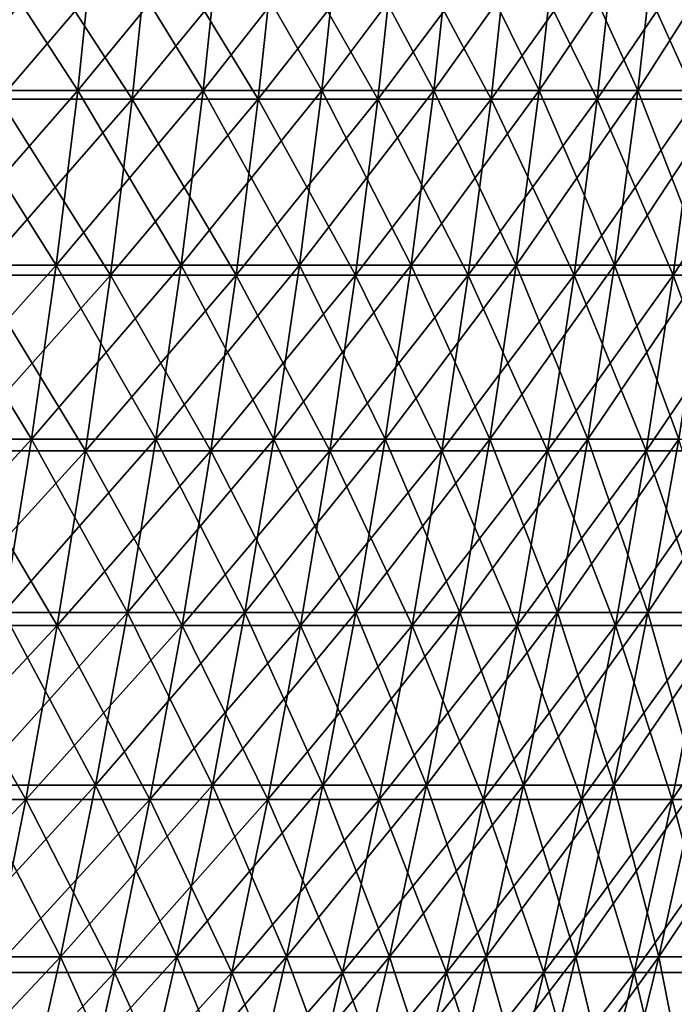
# Model space of a CAD drawing. Header units: millimetres. Extents: x -250 to 250, y -45 to 4150.
# Tile 798 of 805: x 207 to 228, y 4089 to 4119. Entities that reach past the tile are written whole.
import ezdxf

# ---------------------------------------------------------------- set-up
doc = ezdxf.new("R2010")
doc.units = ezdxf.units.MM
doc.header["$LTSCALE"] = 81.481481
for name, color, linetype in [('19', 7, 'CONTINUOUS'), ('20', 7, 'CONTINUOUS'), ('21', 7, 'CONTINUOUS'), ('22', 7, 'CONTINUOUS')]:
    doc.layers.add(name, color=color, linetype=linetype)

msp = doc.modelspace()

# ---------------------------------------------------------------- linework, layer by layer
at = {"layer": '19', "color": 7, "linetype": 'CONTINUOUS'}
for points in [[(210.691, 4116.967, -130.454), (206.573, 4116.967, -136.88), (211.26, 4122.448, -130.806), (210.691, 4116.967, -130.454)], [(211.26, 4122.448, -130.806), (206.573, 4116.967, -136.88), (207.131, 4122.448, -137.25), (211.26, 4122.448, -130.806)], [(214.608, 4116.967, -123.904), (210.691, 4116.967, -130.454), (215.188, 4122.448, -124.239), (214.608, 4116.967, -123.904)], [(215.188, 4122.448, -124.239), (210.691, 4116.967, -130.454), (211.26, 4122.448, -130.806), (215.188, 4122.448, -124.239)], [(218.322, 4116.967, -117.236), (214.608, 4116.967, -123.904), (218.911, 4122.448, -117.553), (218.322, 4116.967, -117.236)], [(218.911, 4122.448, -117.553), (214.608, 4116.967, -123.904), (215.188, 4122.448, -124.239), (218.911, 4122.448, -117.553)], [(221.829, 4116.967, -110.458), (218.322, 4116.967, -117.236), (222.428, 4122.448, -110.756), (221.829, 4116.967, -110.458)], [(222.428, 4122.448, -110.756), (218.322, 4116.967, -117.236), (218.911, 4122.448, -117.553), (222.428, 4122.448, -110.756)], [(225.125, 4116.967, -103.574), (221.829, 4116.967, -110.458), (225.733, 4122.448, -103.854), (225.125, 4116.967, -103.574)], [(225.733, 4122.448, -103.854), (221.829, 4116.967, -110.458), (222.428, 4122.448, -110.756), (225.733, 4122.448, -103.854)], [(228.208, 4116.967, -96.592), (225.125, 4116.967, -103.574), (228.824, 4122.448, -96.853), (228.208, 4116.967, -96.592)], [(228.824, 4122.448, -96.853), (225.125, 4116.967, -103.574), (225.733, 4122.448, -103.854), (228.824, 4122.448, -96.853)], [(210.019, 4111.501, -130.038), (205.915, 4111.501, -136.444), (210.691, 4116.967, -130.454), (210.019, 4111.501, -130.038)], [(210.691, 4116.967, -130.454), (205.915, 4111.501, -136.444), (206.573, 4116.967, -136.88), (210.691, 4116.967, -130.454)], [(213.924, 4111.501, -123.509), (210.019, 4111.501, -130.038), (214.608, 4116.967, -123.904), (213.924, 4111.501, -123.509)], [(214.608, 4116.967, -123.904), (210.019, 4111.501, -130.038), (210.691, 4116.967, -130.454), (214.608, 4116.967, -123.904)], [(217.626, 4111.501, -116.863), (213.924, 4111.501, -123.509), (218.322, 4116.967, -117.236), (217.626, 4111.501, -116.863)], [(218.322, 4116.967, -117.236), (213.924, 4111.501, -123.509), (214.608, 4116.967, -123.904), (218.322, 4116.967, -117.236)], [(221.121, 4111.501, -110.105), (217.626, 4111.501, -116.863), (221.829, 4116.967, -110.458), (221.121, 4111.501, -110.105)], [(221.829, 4116.967, -110.458), (217.626, 4111.501, -116.863), (218.322, 4116.967, -117.236), (221.829, 4116.967, -110.458)], [(224.407, 4111.501, -103.244), (221.121, 4111.501, -110.105), (225.125, 4116.967, -103.574), (224.407, 4111.501, -103.244)], [(225.125, 4116.967, -103.574), (221.121, 4111.501, -110.105), (221.829, 4116.967, -110.458), (225.125, 4116.967, -103.574)], [(227.48, 4111.501, -96.284), (224.407, 4111.501, -103.244), (228.208, 4116.967, -96.592), (227.48, 4111.501, -96.284)], [(228.208, 4116.967, -96.592), (224.407, 4111.501, -103.244), (225.125, 4116.967, -103.574), (228.208, 4116.967, -96.592)], [(230.337, 4111.501, -89.233), (227.48, 4111.501, -96.284), (231.074, 4116.967, -89.519), (230.337, 4111.501, -89.233)], [(231.074, 4116.967, -89.519), (227.48, 4111.501, -96.284), (228.208, 4116.967, -96.592), (231.074, 4116.967, -89.519)], [(209.245, 4106.054, -129.559), (205.156, 4106.054, -135.941), (210.019, 4111.501, -130.038), (209.245, 4106.054, -129.559)], [(210.019, 4111.501, -130.038), (205.156, 4106.054, -135.941), (205.915, 4111.501, -136.444), (210.019, 4111.501, -130.038)], [(213.135, 4106.054, -123.054), (209.245, 4106.054, -129.559), (213.924, 4111.501, -123.509), (213.135, 4106.054, -123.054)], [(213.924, 4111.501, -123.509), (209.245, 4106.054, -129.559), (210.019, 4111.501, -130.038), (213.924, 4111.501, -123.509)], [(216.823, 4106.054, -116.432), (213.135, 4106.054, -123.054), (217.626, 4111.501, -116.863), (216.823, 4106.054, -116.432)], [(217.626, 4111.501, -116.863), (213.135, 4106.054, -123.054), (213.924, 4111.501, -123.509), (217.626, 4111.501, -116.863)], [(220.306, 4106.054, -109.699), (216.823, 4106.054, -116.432), (221.121, 4111.501, -110.105), (220.306, 4106.054, -109.699)], [(221.121, 4111.501, -110.105), (216.823, 4106.054, -116.432), (217.626, 4111.501, -116.863), (221.121, 4111.501, -110.105)], [(223.58, 4106.054, -102.863), (220.306, 4106.054, -109.699), (224.407, 4111.501, -103.244), (223.58, 4106.054, -102.863)], [(224.407, 4111.501, -103.244), (220.306, 4106.054, -109.699), (221.121, 4111.501, -110.105), (224.407, 4111.501, -103.244)], [(226.641, 4106.054, -95.929), (223.58, 4106.054, -102.863), (227.48, 4111.501, -96.284), (226.641, 4106.054, -95.929)], [(227.48, 4111.501, -96.284), (223.58, 4106.054, -102.863), (224.407, 4111.501, -103.244), (227.48, 4111.501, -96.284)], [(229.488, 4106.054, -88.904), (226.641, 4106.054, -95.929), (230.337, 4111.501, -89.233), (229.488, 4106.054, -88.904)], [(230.337, 4111.501, -89.233), (226.641, 4106.054, -95.929), (227.48, 4111.501, -96.284), (230.337, 4111.501, -89.233)], [(208.368, 4100.628, -129.016), (204.296, 4100.628, -135.372), (209.245, 4106.054, -129.559), (208.368, 4100.628, -129.016)], [(209.245, 4106.054, -129.559), (204.296, 4100.628, -135.372), (205.156, 4106.054, -135.941), (209.245, 4106.054, -129.559)], [(212.242, 4100.628, -122.538), (208.368, 4100.628, -129.016), (213.135, 4106.054, -123.054), (212.242, 4100.628, -122.538)], [(213.135, 4106.054, -123.054), (208.368, 4100.628, -129.016), (209.245, 4106.054, -129.559), (213.135, 4106.054, -123.054)], [(215.915, 4100.628, -115.944), (212.242, 4100.628, -122.538), (216.823, 4106.054, -116.432), (215.915, 4100.628, -115.944)], [(216.823, 4106.054, -116.432), (212.242, 4100.628, -122.538), (213.135, 4106.054, -123.054), (216.823, 4106.054, -116.432)], [(219.383, 4100.628, -109.24), (215.915, 4100.628, -115.944), (220.306, 4106.054, -109.699), (219.383, 4100.628, -109.24)], [(220.306, 4106.054, -109.699), (215.915, 4100.628, -115.944), (216.823, 4106.054, -116.432), (220.306, 4106.054, -109.699)], [(222.643, 4100.628, -102.432), (219.383, 4100.628, -109.24), (223.58, 4106.054, -102.863), (222.643, 4100.628, -102.432)], [(223.58, 4106.054, -102.863), (219.383, 4100.628, -109.24), (220.306, 4106.054, -109.699), (223.58, 4106.054, -102.863)], [(225.692, 4100.628, -95.527), (222.643, 4100.628, -102.432), (226.641, 4106.054, -95.929), (225.692, 4100.628, -95.527)], [(226.641, 4106.054, -95.929), (222.643, 4100.628, -102.432), (223.58, 4106.054, -102.863), (226.641, 4106.054, -95.929)], [(228.527, 4100.628, -88.532), (225.692, 4100.628, -95.527), (229.488, 4106.054, -88.904), (228.527, 4100.628, -88.532)], [(229.488, 4106.054, -88.904), (225.692, 4100.628, -95.527), (226.641, 4106.054, -95.929), (229.488, 4106.054, -88.904)], [(207.39, 4095.227, -128.411), (203.337, 4095.227, -134.736), (208.368, 4100.628, -129.016), (207.39, 4095.227, -128.411)], [(208.368, 4100.628, -129.016), (203.337, 4095.227, -134.736), (204.296, 4100.628, -135.372), (208.368, 4100.628, -129.016)], [(211.246, 4095.227, -121.963), (207.39, 4095.227, -128.411), (212.242, 4100.628, -122.538), (211.246, 4095.227, -121.963)], [(212.242, 4100.628, -122.538), (207.39, 4095.227, -128.411), (208.368, 4100.628, -129.016), (212.242, 4100.628, -122.538)], [(214.902, 4095.227, -115.4), (211.246, 4095.227, -121.963), (215.915, 4100.628, -115.944), (214.902, 4095.227, -115.4)], [(215.915, 4100.628, -115.944), (211.246, 4095.227, -121.963), (212.242, 4100.628, -122.538), (215.915, 4100.628, -115.944)], [(218.354, 4095.227, -108.727), (214.902, 4095.227, -115.4), (219.383, 4100.628, -109.24), (218.354, 4095.227, -108.727)], [(219.383, 4100.628, -109.24), (214.902, 4095.227, -115.4), (215.915, 4100.628, -115.944), (219.383, 4100.628, -109.24)], [(221.598, 4095.227, -101.951), (218.354, 4095.227, -108.727), (222.643, 4100.628, -102.432), (221.598, 4095.227, -101.951)], [(222.643, 4100.628, -102.432), (218.354, 4095.227, -108.727), (219.383, 4100.628, -109.24), (222.643, 4100.628, -102.432)], [(224.633, 4095.227, -95.079), (221.598, 4095.227, -101.951), (225.692, 4100.628, -95.527), (224.633, 4095.227, -95.079)], [(225.692, 4100.628, -95.527), (221.598, 4095.227, -101.951), (222.643, 4100.628, -102.432), (225.692, 4100.628, -95.527)], [(227.454, 4095.227, -88.116), (224.633, 4095.227, -95.079), (228.527, 4100.628, -88.532), (227.454, 4095.227, -88.116)], [(228.527, 4100.628, -88.532), (224.633, 4095.227, -95.079), (225.692, 4100.628, -95.527), (228.527, 4100.628, -88.532)], [(230.06, 4095.227, -81.07), (227.454, 4095.227, -88.116), (231.145, 4100.628, -81.452), (230.06, 4095.227, -81.07)], [(231.145, 4100.628, -81.452), (227.454, 4095.227, -88.116), (228.527, 4100.628, -88.532), (231.145, 4100.628, -81.452)], [(206.311, 4089.852, -127.742), (202.279, 4089.852, -134.035), (207.39, 4095.227, -128.411), (206.311, 4089.852, -127.742)], [(207.39, 4095.227, -128.411), (202.279, 4089.852, -134.035), (203.337, 4095.227, -134.736), (207.39, 4095.227, -128.411)], [(210.147, 4089.852, -121.328), (206.311, 4089.852, -127.742), (211.246, 4095.227, -121.963), (210.147, 4089.852, -121.328)], [(211.246, 4095.227, -121.963), (206.311, 4089.852, -127.742), (207.39, 4095.227, -128.411), (211.246, 4095.227, -121.963)], [(213.784, 4089.852, -114.799), (210.147, 4089.852, -121.328), (214.902, 4095.227, -115.4), (213.784, 4089.852, -114.799)], [(214.902, 4095.227, -115.4), (210.147, 4089.852, -121.328), (211.246, 4095.227, -121.963), (214.902, 4095.227, -115.4)], [(217.217, 4089.852, -108.161), (213.784, 4089.852, -114.799), (218.354, 4095.227, -108.727), (217.217, 4089.852, -108.161)], [(218.354, 4095.227, -108.727), (213.784, 4089.852, -114.799), (214.902, 4095.227, -115.4), (218.354, 4095.227, -108.727)], [(220.445, 4089.852, -101.421), (217.217, 4089.852, -108.161), (221.598, 4095.227, -101.951), (220.445, 4089.852, -101.421)], [(221.598, 4095.227, -101.951), (217.217, 4089.852, -108.161), (218.354, 4095.227, -108.727), (221.598, 4095.227, -101.951)], [(223.464, 4089.852, -94.584), (220.445, 4089.852, -101.421), (224.633, 4095.227, -95.079), (223.464, 4089.852, -94.584)], [(224.633, 4095.227, -95.079), (220.445, 4089.852, -101.421), (221.598, 4095.227, -101.951), (224.633, 4095.227, -95.079)], [(226.271, 4089.852, -87.658), (223.464, 4089.852, -94.584), (227.454, 4095.227, -88.116), (226.271, 4089.852, -87.658)], [(227.454, 4095.227, -88.116), (223.464, 4089.852, -94.584), (224.633, 4095.227, -95.079), (227.454, 4095.227, -88.116)], [(228.863, 4089.852, -80.648), (226.271, 4089.852, -87.658), (230.06, 4095.227, -81.07), (228.863, 4089.852, -80.648)], [(230.06, 4095.227, -81.07), (226.271, 4089.852, -87.658), (227.454, 4095.227, -88.116), (230.06, 4095.227, -81.07)], [(208.945, 4084.507, -120.634), (205.131, 4084.507, -127.012), (210.147, 4089.852, -121.328), (208.945, 4084.507, -120.634)], [(210.147, 4089.852, -121.328), (205.131, 4084.507, -127.012), (206.311, 4089.852, -127.742), (210.147, 4089.852, -121.328)], [(212.561, 4084.507, -114.143), (208.945, 4084.507, -120.634), (213.784, 4089.852, -114.799), (212.561, 4084.507, -114.143)], [(213.784, 4089.852, -114.799), (208.945, 4084.507, -120.634), (210.147, 4089.852, -121.328), (213.784, 4089.852, -114.799)], [(215.975, 4084.507, -107.543), (212.561, 4084.507, -114.143), (217.217, 4089.852, -108.161), (215.975, 4084.507, -107.543)], [(217.217, 4089.852, -108.161), (212.561, 4084.507, -114.143), (213.784, 4089.852, -114.799), (217.217, 4089.852, -108.161)], [(219.184, 4084.507, -100.841), (215.975, 4084.507, -107.543), (220.445, 4089.852, -101.421), (219.184, 4084.507, -100.841)], [(220.445, 4089.852, -101.421), (215.975, 4084.507, -107.543), (217.217, 4089.852, -108.161), (220.445, 4089.852, -101.421)], [(222.186, 4084.507, -94.043), (219.184, 4084.507, -100.841), (223.464, 4089.852, -94.584), (222.186, 4084.507, -94.043)], [(223.464, 4089.852, -94.584), (219.184, 4084.507, -100.841), (220.445, 4089.852, -101.421), (223.464, 4089.852, -94.584)], [(224.977, 4084.507, -87.156), (222.186, 4084.507, -94.043), (226.271, 4089.852, -87.658), (224.977, 4084.507, -87.156)], [(226.271, 4089.852, -87.658), (222.186, 4084.507, -94.043), (223.464, 4089.852, -94.584), (226.271, 4089.852, -87.658)], [(227.554, 4084.507, -80.187), (224.977, 4084.507, -87.156), (228.863, 4089.852, -80.648), (227.554, 4084.507, -80.187)], [(228.863, 4089.852, -80.648), (224.977, 4084.507, -87.156), (226.271, 4089.852, -87.658), (228.863, 4089.852, -80.648)]]:
    msp.add_3dface(points, dxfattribs=at)
at = {"layer": '20', "color": 7, "linetype": 'CONTINUOUS'}
for points in [[(206.573, 4116.967, 136.88), (210.691, 4116.967, 130.454), (207.131, 4122.448, 137.25), (206.573, 4116.967, 136.88)], [(207.131, 4122.448, 137.25), (210.691, 4116.967, 130.454), (211.26, 4122.448, 130.806), (207.131, 4122.448, 137.25)], [(210.691, 4116.967, 130.454), (214.608, 4116.967, 123.904), (211.26, 4122.448, 130.806), (210.691, 4116.967, 130.454)], [(211.26, 4122.448, 130.806), (214.608, 4116.967, 123.904), (215.188, 4122.448, 124.239), (211.26, 4122.448, 130.806)], [(214.608, 4116.967, 123.904), (218.322, 4116.967, 117.236), (215.188, 4122.448, 124.239), (214.608, 4116.967, 123.904)], [(215.188, 4122.448, 124.239), (218.322, 4116.967, 117.236), (218.911, 4122.448, 117.553), (215.188, 4122.448, 124.239)], [(218.322, 4116.967, 117.236), (221.829, 4116.967, 110.458), (218.911, 4122.448, 117.553), (218.322, 4116.967, 117.236)], [(218.911, 4122.448, 117.553), (221.829, 4116.967, 110.458), (222.428, 4122.448, 110.756), (218.911, 4122.448, 117.553)], [(221.829, 4116.967, 110.458), (225.125, 4116.967, 103.574), (222.428, 4122.448, 110.756), (221.829, 4116.967, 110.458)], [(222.428, 4122.448, 110.756), (225.125, 4116.967, 103.574), (225.733, 4122.448, 103.854), (222.428, 4122.448, 110.756)], [(225.125, 4116.967, 103.574), (228.208, 4116.967, 96.592), (225.733, 4122.448, 103.854), (225.125, 4116.967, 103.574)], [(225.733, 4122.448, 103.854), (228.208, 4116.967, 96.592), (228.824, 4122.448, 96.853), (225.733, 4122.448, 103.854)], [(205.915, 4111.501, 136.444), (210.019, 4111.501, 130.038), (206.573, 4116.967, 136.88), (205.915, 4111.501, 136.444)], [(206.573, 4116.967, 136.88), (210.019, 4111.501, 130.038), (210.691, 4116.967, 130.454), (206.573, 4116.967, 136.88)], [(210.019, 4111.501, 130.038), (213.924, 4111.501, 123.509), (210.691, 4116.967, 130.454), (210.019, 4111.501, 130.038)], [(210.691, 4116.967, 130.454), (213.924, 4111.501, 123.509), (214.608, 4116.967, 123.904), (210.691, 4116.967, 130.454)], [(213.924, 4111.501, 123.509), (217.626, 4111.501, 116.863), (214.608, 4116.967, 123.904), (213.924, 4111.501, 123.509)], [(214.608, 4116.967, 123.904), (217.626, 4111.501, 116.863), (218.322, 4116.967, 117.236), (214.608, 4116.967, 123.904)], [(217.626, 4111.501, 116.863), (221.121, 4111.501, 110.105), (218.322, 4116.967, 117.236), (217.626, 4111.501, 116.863)], [(218.322, 4116.967, 117.236), (221.121, 4111.501, 110.105), (221.829, 4116.967, 110.458), (218.322, 4116.967, 117.236)], [(221.121, 4111.501, 110.105), (224.407, 4111.501, 103.244), (221.829, 4116.967, 110.458), (221.121, 4111.501, 110.105)], [(221.829, 4116.967, 110.458), (224.407, 4111.501, 103.244), (225.125, 4116.967, 103.574), (221.829, 4116.967, 110.458)], [(224.407, 4111.501, 103.244), (227.48, 4111.501, 96.284), (225.125, 4116.967, 103.574), (224.407, 4111.501, 103.244)], [(225.125, 4116.967, 103.574), (227.48, 4111.501, 96.284), (228.208, 4116.967, 96.592), (225.125, 4116.967, 103.574)], [(227.48, 4111.501, 96.284), (230.337, 4111.501, 89.233), (228.208, 4116.967, 96.592), (227.48, 4111.501, 96.284)], [(205.156, 4106.054, 135.941), (209.245, 4106.054, 129.559), (205.915, 4111.501, 136.444), (205.156, 4106.054, 135.941)], [(205.915, 4111.501, 136.444), (209.245, 4106.054, 129.559), (210.019, 4111.501, 130.038), (205.915, 4111.501, 136.444)], [(209.245, 4106.054, 129.559), (213.135, 4106.054, 123.054), (210.019, 4111.501, 130.038), (209.245, 4106.054, 129.559)], [(210.019, 4111.501, 130.038), (213.135, 4106.054, 123.054), (213.924, 4111.501, 123.509), (210.019, 4111.501, 130.038)], [(213.135, 4106.054, 123.054), (216.823, 4106.054, 116.432), (213.924, 4111.501, 123.509), (213.135, 4106.054, 123.054)], [(213.924, 4111.501, 123.509), (216.823, 4106.054, 116.432), (217.626, 4111.501, 116.863), (213.924, 4111.501, 123.509)], [(216.823, 4106.054, 116.432), (220.306, 4106.054, 109.699), (217.626, 4111.501, 116.863), (216.823, 4106.054, 116.432)], [(217.626, 4111.501, 116.863), (220.306, 4106.054, 109.699), (221.121, 4111.501, 110.105), (217.626, 4111.501, 116.863)], [(220.306, 4106.054, 109.699), (223.58, 4106.054, 102.863), (221.121, 4111.501, 110.105), (220.306, 4106.054, 109.699)], [(221.121, 4111.501, 110.105), (223.58, 4106.054, 102.863), (224.407, 4111.501, 103.244), (221.121, 4111.501, 110.105)], [(223.58, 4106.054, 102.863), (226.641, 4106.054, 95.929), (224.407, 4111.501, 103.244), (223.58, 4106.054, 102.863)], [(224.407, 4111.501, 103.244), (226.641, 4106.054, 95.929), (227.48, 4111.501, 96.284), (224.407, 4111.501, 103.244)], [(226.641, 4106.054, 95.929), (229.488, 4106.054, 88.904), (227.48, 4111.501, 96.284), (226.641, 4106.054, 95.929)], [(227.48, 4111.501, 96.284), (229.488, 4106.054, 88.904), (230.337, 4111.501, 89.233), (227.48, 4111.501, 96.284)], [(204.296, 4100.628, 135.372), (208.368, 4100.628, 129.016), (205.156, 4106.054, 135.941), (204.296, 4100.628, 135.372)], [(205.156, 4106.054, 135.941), (208.368, 4100.628, 129.016), (209.245, 4106.054, 129.559), (205.156, 4106.054, 135.941)], [(208.368, 4100.628, 129.016), (212.242, 4100.628, 122.538), (209.245, 4106.054, 129.559), (208.368, 4100.628, 129.016)], [(209.245, 4106.054, 129.559), (212.242, 4100.628, 122.538), (213.135, 4106.054, 123.054), (209.245, 4106.054, 129.559)], [(212.242, 4100.628, 122.538), (215.915, 4100.628, 115.944), (213.135, 4106.054, 123.054), (212.242, 4100.628, 122.538)], [(213.135, 4106.054, 123.054), (215.915, 4100.628, 115.944), (216.823, 4106.054, 116.432), (213.135, 4106.054, 123.054)], [(215.915, 4100.628, 115.944), (219.383, 4100.628, 109.24), (216.823, 4106.054, 116.432), (215.915, 4100.628, 115.944)], [(216.823, 4106.054, 116.432), (219.383, 4100.628, 109.24), (220.306, 4106.054, 109.699), (216.823, 4106.054, 116.432)], [(219.383, 4100.628, 109.24), (222.643, 4100.628, 102.432), (220.306, 4106.054, 109.699), (219.383, 4100.628, 109.24)], [(220.306, 4106.054, 109.699), (222.643, 4100.628, 102.432), (223.58, 4106.054, 102.863), (220.306, 4106.054, 109.699)], [(222.643, 4100.628, 102.432), (225.692, 4100.628, 95.527), (223.58, 4106.054, 102.863), (222.643, 4100.628, 102.432)], [(223.58, 4106.054, 102.863), (225.692, 4100.628, 95.527), (226.641, 4106.054, 95.929), (223.58, 4106.054, 102.863)], [(225.692, 4100.628, 95.527), (228.527, 4100.628, 88.532), (226.641, 4106.054, 95.929), (225.692, 4100.628, 95.527)], [(226.641, 4106.054, 95.929), (228.527, 4100.628, 88.532), (229.488, 4106.054, 88.904), (226.641, 4106.054, 95.929)], [(203.337, 4095.227, 134.736), (207.39, 4095.227, 128.411), (204.296, 4100.628, 135.372), (203.337, 4095.227, 134.736)], [(204.296, 4100.628, 135.372), (207.39, 4095.227, 128.411), (208.368, 4100.628, 129.016), (204.296, 4100.628, 135.372)], [(207.39, 4095.227, 128.411), (211.246, 4095.227, 121.963), (208.368, 4100.628, 129.016), (207.39, 4095.227, 128.411)], [(208.368, 4100.628, 129.016), (211.246, 4095.227, 121.963), (212.242, 4100.628, 122.538), (208.368, 4100.628, 129.016)], [(211.246, 4095.227, 121.963), (214.902, 4095.227, 115.4), (212.242, 4100.628, 122.538), (211.246, 4095.227, 121.963)], [(212.242, 4100.628, 122.538), (214.902, 4095.227, 115.4), (215.915, 4100.628, 115.944), (212.242, 4100.628, 122.538)], [(214.902, 4095.227, 115.4), (218.354, 4095.227, 108.727), (215.915, 4100.628, 115.944), (214.902, 4095.227, 115.4)], [(215.915, 4100.628, 115.944), (218.354, 4095.227, 108.727), (219.383, 4100.628, 109.24), (215.915, 4100.628, 115.944)], [(218.354, 4095.227, 108.727), (221.598, 4095.227, 101.951), (219.383, 4100.628, 109.24), (218.354, 4095.227, 108.727)], [(219.383, 4100.628, 109.24), (221.598, 4095.227, 101.951), (222.643, 4100.628, 102.432), (219.383, 4100.628, 109.24)], [(221.598, 4095.227, 101.951), (224.633, 4095.227, 95.079), (222.643, 4100.628, 102.432), (221.598, 4095.227, 101.951)], [(222.643, 4100.628, 102.432), (224.633, 4095.227, 95.079), (225.692, 4100.628, 95.527), (222.643, 4100.628, 102.432)], [(224.633, 4095.227, 95.079), (227.454, 4095.227, 88.116), (225.692, 4100.628, 95.527), (224.633, 4095.227, 95.079)], [(225.692, 4100.628, 95.527), (227.454, 4095.227, 88.116), (228.527, 4100.628, 88.532), (225.692, 4100.628, 95.527)], [(227.454, 4095.227, 88.116), (230.06, 4095.227, 81.07), (228.527, 4100.628, 88.532), (227.454, 4095.227, 88.116)], [(203.337, 4095.227, 134.736), (206.311, 4089.852, 127.742), (207.39, 4095.227, 128.411), (203.337, 4095.227, 134.736)], [(206.311, 4089.852, 127.742), (210.147, 4089.852, 121.328), (207.39, 4095.227, 128.411), (206.311, 4089.852, 127.742)], [(207.39, 4095.227, 128.411), (210.147, 4089.852, 121.328), (211.246, 4095.227, 121.963), (207.39, 4095.227, 128.411)], [(210.147, 4089.852, 121.328), (213.784, 4089.852, 114.799), (211.246, 4095.227, 121.963), (210.147, 4089.852, 121.328)], [(211.246, 4095.227, 121.963), (213.784, 4089.852, 114.799), (214.902, 4095.227, 115.4), (211.246, 4095.227, 121.963)], [(213.784, 4089.852, 114.799), (217.217, 4089.852, 108.161), (214.902, 4095.227, 115.4), (213.784, 4089.852, 114.799)], [(214.902, 4095.227, 115.4), (217.217, 4089.852, 108.161), (218.354, 4095.227, 108.727), (214.902, 4095.227, 115.4)], [(217.217, 4089.852, 108.161), (220.445, 4089.852, 101.421), (218.354, 4095.227, 108.727), (217.217, 4089.852, 108.161)], [(218.354, 4095.227, 108.727), (220.445, 4089.852, 101.421), (221.598, 4095.227, 101.951), (218.354, 4095.227, 108.727)], [(220.445, 4089.852, 101.421), (223.464, 4089.852, 94.584), (221.598, 4095.227, 101.951), (220.445, 4089.852, 101.421)], [(221.598, 4095.227, 101.951), (223.464, 4089.852, 94.584), (224.633, 4095.227, 95.079), (221.598, 4095.227, 101.951)], [(223.464, 4089.852, 94.584), (226.271, 4089.852, 87.658), (224.633, 4095.227, 95.079), (223.464, 4089.852, 94.584)], [(224.633, 4095.227, 95.079), (226.271, 4089.852, 87.658), (227.454, 4095.227, 88.116), (224.633, 4095.227, 95.079)], [(226.271, 4089.852, 87.658), (228.863, 4089.852, 80.648), (227.454, 4095.227, 88.116), (226.271, 4089.852, 87.658)], [(227.454, 4095.227, 88.116), (228.863, 4089.852, 80.648), (230.06, 4095.227, 81.07), (227.454, 4095.227, 88.116)], [(205.131, 4084.507, 127.012), (208.945, 4084.507, 120.634), (206.311, 4089.852, 127.742), (205.131, 4084.507, 127.012)], [(206.311, 4089.852, 127.742), (208.945, 4084.507, 120.634), (210.147, 4089.852, 121.328), (206.311, 4089.852, 127.742)], [(208.945, 4084.507, 120.634), (212.561, 4084.507, 114.143), (210.147, 4089.852, 121.328), (208.945, 4084.507, 120.634)], [(210.147, 4089.852, 121.328), (212.561, 4084.507, 114.143), (213.784, 4089.852, 114.799), (210.147, 4089.852, 121.328)], [(212.561, 4084.507, 114.143), (215.975, 4084.507, 107.543), (213.784, 4089.852, 114.799), (212.561, 4084.507, 114.143)], [(213.784, 4089.852, 114.799), (215.975, 4084.507, 107.543), (217.217, 4089.852, 108.161), (213.784, 4089.852, 114.799)], [(215.975, 4084.507, 107.543), (219.184, 4084.507, 100.841), (217.217, 4089.852, 108.161), (215.975, 4084.507, 107.543)], [(217.217, 4089.852, 108.161), (219.184, 4084.507, 100.841), (220.445, 4089.852, 101.421), (217.217, 4089.852, 108.161)], [(219.184, 4084.507, 100.841), (222.186, 4084.507, 94.043), (220.445, 4089.852, 101.421), (219.184, 4084.507, 100.841)], [(220.445, 4089.852, 101.421), (222.186, 4084.507, 94.043), (223.464, 4089.852, 94.584), (220.445, 4089.852, 101.421)], [(222.186, 4084.507, 94.043), (224.977, 4084.507, 87.156), (223.464, 4089.852, 94.584), (222.186, 4084.507, 94.043)], [(223.464, 4089.852, 94.584), (224.977, 4084.507, 87.156), (226.271, 4089.852, 87.658), (223.464, 4089.852, 94.584)], [(224.977, 4084.507, 87.156), (227.554, 4084.507, 80.187), (226.271, 4089.852, 87.658), (224.977, 4084.507, 87.156)], [(226.271, 4089.852, 87.658), (227.554, 4084.507, 80.187), (228.863, 4089.852, 80.648), (226.271, 4089.852, 87.658)]]:
    msp.add_3dface(points, dxfattribs=at)
at = {"layer": '21', "color": 7, "linetype": 'CONTINUOUS'}
for points in [[(209.006, 4117.235, 129.411), (204.921, 4117.235, 135.786), (209.57, 4122.673, 129.76), (209.006, 4117.235, 129.411)], [(209.57, 4122.673, 129.76), (204.921, 4117.235, 135.786), (205.474, 4122.673, 136.152), (209.57, 4122.673, 129.76)], [(212.892, 4117.235, 122.913), (209.006, 4117.235, 129.411), (213.466, 4122.673, 123.245), (212.892, 4117.235, 122.913)], [(213.466, 4122.673, 123.245), (209.006, 4117.235, 129.411), (209.57, 4122.673, 129.76), (213.466, 4122.673, 123.245)], [(216.576, 4117.235, 116.299), (212.892, 4117.235, 122.913), (217.16, 4122.673, 116.613), (216.576, 4117.235, 116.299)], [(217.16, 4122.673, 116.613), (212.892, 4117.235, 122.913), (213.466, 4122.673, 123.245), (217.16, 4122.673, 116.613)], [(220.055, 4117.235, 109.574), (216.576, 4117.235, 116.299), (220.649, 4122.673, 109.87), (220.055, 4117.235, 109.574)], [(220.649, 4122.673, 109.87), (216.576, 4117.235, 116.299), (217.16, 4122.673, 116.613), (220.649, 4122.673, 109.87)], [(223.324, 4117.235, 102.746), (220.055, 4117.235, 109.574), (223.927, 4122.673, 103.023), (223.324, 4117.235, 102.746)], [(223.927, 4122.673, 103.023), (220.055, 4117.235, 109.574), (220.649, 4122.673, 109.87), (223.927, 4122.673, 103.023)], [(226.383, 4117.235, 95.82), (223.324, 4117.235, 102.746), (226.994, 4122.673, 96.078), (226.383, 4117.235, 95.82)], [(226.994, 4122.673, 96.078), (223.324, 4117.235, 102.746), (223.927, 4122.673, 103.023), (226.994, 4122.673, 96.078)], [(229.226, 4117.235, 88.803), (226.383, 4117.235, 95.82), (229.845, 4122.673, 89.042), (229.226, 4117.235, 88.803)], [(229.845, 4122.673, 89.042), (226.383, 4117.235, 95.82), (226.994, 4122.673, 96.078), (229.845, 4122.673, 89.042)], [(208.339, 4111.814, 128.998), (204.268, 4111.814, 135.353), (209.006, 4117.235, 129.411), (208.339, 4111.814, 128.998)], [(209.006, 4117.235, 129.411), (204.268, 4111.814, 135.353), (204.921, 4117.235, 135.786), (209.006, 4117.235, 129.411)], [(212.213, 4111.814, 122.521), (208.339, 4111.814, 128.998), (212.892, 4117.235, 122.913), (212.213, 4111.814, 122.521)], [(212.892, 4117.235, 122.913), (208.339, 4111.814, 128.998), (209.006, 4117.235, 129.411), (212.892, 4117.235, 122.913)], [(215.885, 4111.814, 115.928), (212.213, 4111.814, 122.521), (216.576, 4117.235, 116.299), (215.885, 4111.814, 115.928)], [(216.576, 4117.235, 116.299), (212.213, 4111.814, 122.521), (212.892, 4117.235, 122.913), (216.576, 4117.235, 116.299)], [(219.353, 4111.814, 109.225), (215.885, 4111.814, 115.928), (220.055, 4117.235, 109.574), (219.353, 4111.814, 109.225)], [(220.055, 4117.235, 109.574), (215.885, 4111.814, 115.928), (216.576, 4117.235, 116.299), (220.055, 4117.235, 109.574)], [(222.613, 4111.814, 102.418), (219.353, 4111.814, 109.225), (223.324, 4117.235, 102.746), (222.613, 4111.814, 102.418)], [(223.324, 4117.235, 102.746), (219.353, 4111.814, 109.225), (220.055, 4117.235, 109.574), (223.324, 4117.235, 102.746)], [(225.661, 4111.814, 95.514), (222.613, 4111.814, 102.418), (226.383, 4117.235, 95.82), (225.661, 4111.814, 95.514)], [(226.383, 4117.235, 95.82), (222.613, 4111.814, 102.418), (223.324, 4117.235, 102.746), (226.383, 4117.235, 95.82)], [(228.495, 4111.814, 88.52), (225.661, 4111.814, 95.514), (229.226, 4117.235, 88.803), (228.495, 4111.814, 88.52)], [(229.226, 4117.235, 88.803), (225.661, 4111.814, 95.514), (226.383, 4117.235, 95.82), (229.226, 4117.235, 88.803)], [(207.571, 4106.411, 128.523), (203.515, 4106.411, 134.854), (208.339, 4111.814, 128.998), (207.571, 4106.411, 128.523)], [(208.339, 4111.814, 128.998), (203.515, 4106.411, 134.854), (204.268, 4111.814, 135.353), (208.339, 4111.814, 128.998)], [(211.431, 4106.411, 122.07), (207.571, 4106.411, 128.523), (212.213, 4111.814, 122.521), (211.431, 4106.411, 122.07)], [(212.213, 4111.814, 122.521), (207.571, 4106.411, 128.523), (208.339, 4111.814, 128.998), (212.213, 4111.814, 122.521)], [(215.09, 4106.411, 115.501), (211.431, 4106.411, 122.07), (215.885, 4111.814, 115.928), (215.09, 4106.411, 115.501)], [(215.885, 4111.814, 115.928), (211.431, 4106.411, 122.07), (212.213, 4111.814, 122.521), (215.885, 4111.814, 115.928)], [(218.545, 4106.411, 108.822), (215.09, 4106.411, 115.501), (219.353, 4111.814, 109.225), (218.545, 4106.411, 108.822)], [(219.353, 4111.814, 109.225), (215.09, 4106.411, 115.501), (215.885, 4111.814, 115.928), (219.353, 4111.814, 109.225)], [(221.792, 4106.411, 102.041), (218.545, 4106.411, 108.822), (222.613, 4111.814, 102.418), (221.792, 4106.411, 102.041)], [(222.613, 4111.814, 102.418), (218.545, 4106.411, 108.822), (219.353, 4111.814, 109.225), (222.613, 4111.814, 102.418)], [(224.829, 4106.411, 95.162), (221.792, 4106.411, 102.041), (225.661, 4111.814, 95.514), (224.829, 4106.411, 95.162)], [(225.661, 4111.814, 95.514), (221.792, 4106.411, 102.041), (222.613, 4111.814, 102.418), (225.661, 4111.814, 95.514)], [(227.653, 4106.411, 88.193), (224.829, 4106.411, 95.162), (228.495, 4111.814, 88.52), (227.653, 4106.411, 88.193)], [(228.495, 4111.814, 88.52), (224.829, 4106.411, 95.162), (225.661, 4111.814, 95.514), (228.495, 4111.814, 88.52)], [(206.702, 4101.03, 127.985), (202.663, 4101.03, 134.289), (207.571, 4106.411, 128.523), (206.702, 4101.03, 127.985)], [(207.571, 4106.411, 128.523), (202.663, 4101.03, 134.289), (203.515, 4106.411, 134.854), (207.571, 4106.411, 128.523)], [(210.546, 4101.03, 121.559), (206.702, 4101.03, 127.985), (211.431, 4106.411, 122.07), (210.546, 4101.03, 121.559)], [(211.431, 4106.411, 122.07), (206.702, 4101.03, 127.985), (207.571, 4106.411, 128.523), (211.431, 4106.411, 122.07)], [(214.189, 4101.03, 115.017), (210.546, 4101.03, 121.559), (215.09, 4106.411, 115.501), (214.189, 4101.03, 115.017)], [(215.09, 4106.411, 115.501), (210.546, 4101.03, 121.559), (211.431, 4106.411, 122.07), (215.09, 4106.411, 115.501)], [(217.63, 4101.03, 108.367), (214.189, 4101.03, 115.017), (218.545, 4106.411, 108.822), (217.63, 4101.03, 108.367)], [(218.545, 4106.411, 108.822), (214.189, 4101.03, 115.017), (215.09, 4106.411, 115.501), (218.545, 4106.411, 108.822)], [(220.863, 4101.03, 101.613), (217.63, 4101.03, 108.367), (221.792, 4106.411, 102.041), (220.863, 4101.03, 101.613)], [(221.792, 4106.411, 102.041), (217.63, 4101.03, 108.367), (218.545, 4106.411, 108.822), (221.792, 4106.411, 102.041)], [(223.888, 4101.03, 94.764), (220.863, 4101.03, 101.613), (224.829, 4106.411, 95.162), (223.888, 4101.03, 94.764)], [(224.829, 4106.411, 95.162), (220.863, 4101.03, 101.613), (221.792, 4106.411, 102.041), (224.829, 4106.411, 95.162)], [(226.7, 4101.03, 87.824), (223.888, 4101.03, 94.764), (227.653, 4106.411, 88.193), (226.7, 4101.03, 87.824)], [(227.653, 4106.411, 88.193), (223.888, 4101.03, 94.764), (224.829, 4106.411, 95.162), (227.653, 4106.411, 88.193)], [(229.297, 4101.03, 80.801), (226.7, 4101.03, 87.824), (230.261, 4106.411, 81.141), (229.297, 4101.03, 80.801)], [(230.261, 4106.411, 81.141), (226.7, 4101.03, 87.824), (227.653, 4106.411, 88.193), (230.261, 4106.411, 81.141)], [(209.558, 4095.673, 120.988), (205.732, 4095.673, 127.384), (210.546, 4101.03, 121.559), (209.558, 4095.673, 120.988)], [(210.546, 4101.03, 121.559), (205.732, 4095.673, 127.384), (206.702, 4101.03, 127.985), (210.546, 4101.03, 121.559)], [(213.184, 4095.673, 114.477), (209.558, 4095.673, 120.988), (214.189, 4101.03, 115.017), (213.184, 4095.673, 114.477)], [(214.189, 4101.03, 115.017), (209.558, 4095.673, 120.988), (210.546, 4101.03, 121.559), (214.189, 4101.03, 115.017)], [(216.608, 4095.673, 107.858), (213.184, 4095.673, 114.477), (217.63, 4101.03, 108.367), (216.608, 4095.673, 107.858)], [(217.63, 4101.03, 108.367), (213.184, 4095.673, 114.477), (214.189, 4101.03, 115.017), (217.63, 4101.03, 108.367)], [(219.827, 4095.673, 101.136), (216.608, 4095.673, 107.858), (220.863, 4101.03, 101.613), (219.827, 4095.673, 101.136)], [(220.863, 4101.03, 101.613), (216.608, 4095.673, 107.858), (217.63, 4101.03, 108.367), (220.863, 4101.03, 101.613)], [(222.837, 4095.673, 94.319), (219.827, 4095.673, 101.136), (223.888, 4101.03, 94.764), (222.837, 4095.673, 94.319)], [(223.888, 4101.03, 94.764), (219.827, 4095.673, 101.136), (220.863, 4101.03, 101.613), (223.888, 4101.03, 94.764)], [(225.636, 4095.673, 87.412), (222.837, 4095.673, 94.319), (226.7, 4101.03, 87.824), (225.636, 4095.673, 87.412)], [(226.7, 4101.03, 87.824), (222.837, 4095.673, 94.319), (223.888, 4101.03, 94.764), (226.7, 4101.03, 87.824)], [(228.221, 4095.673, 80.422), (225.636, 4095.673, 87.412), (229.297, 4101.03, 80.801), (228.221, 4095.673, 80.422)], [(229.297, 4101.03, 80.801), (225.636, 4095.673, 87.412), (226.7, 4101.03, 87.824), (229.297, 4101.03, 80.801)], [(208.467, 4090.342, 120.359), (204.662, 4090.342, 126.721), (209.558, 4095.673, 120.988), (208.467, 4090.342, 120.359)], [(209.558, 4095.673, 120.988), (204.662, 4090.342, 126.721), (205.732, 4095.673, 127.384), (209.558, 4095.673, 120.988)], [(212.075, 4090.342, 113.882), (208.467, 4090.342, 120.359), (213.184, 4095.673, 114.477), (212.075, 4090.342, 113.882)], [(213.184, 4095.673, 114.477), (208.467, 4090.342, 120.359), (209.558, 4095.673, 120.988), (213.184, 4095.673, 114.477)], [(215.481, 4090.342, 107.297), (212.075, 4090.342, 113.882), (216.608, 4095.673, 107.858), (215.481, 4090.342, 107.297)], [(216.608, 4095.673, 107.858), (212.075, 4090.342, 113.882), (213.184, 4095.673, 114.477), (216.608, 4095.673, 107.858)], [(218.683, 4090.342, 100.61), (215.481, 4090.342, 107.297), (219.827, 4095.673, 101.136), (218.683, 4090.342, 100.61)], [(219.827, 4095.673, 101.136), (215.481, 4090.342, 107.297), (216.608, 4095.673, 107.858), (219.827, 4095.673, 101.136)], [(221.678, 4090.342, 93.828), (218.683, 4090.342, 100.61), (222.837, 4095.673, 94.319), (221.678, 4090.342, 93.828)], [(222.837, 4095.673, 94.319), (218.683, 4090.342, 100.61), (219.827, 4095.673, 101.136), (222.837, 4095.673, 94.319)], [(224.462, 4090.342, 86.957), (221.678, 4090.342, 93.828), (225.636, 4095.673, 87.412), (224.462, 4090.342, 86.957)], [(225.636, 4095.673, 87.412), (221.678, 4090.342, 93.828), (222.837, 4095.673, 94.319), (225.636, 4095.673, 87.412)], [(227.034, 4090.342, 80.004), (224.462, 4090.342, 86.957), (228.221, 4095.673, 80.422), (227.034, 4090.342, 80.004)], [(228.221, 4095.673, 80.422), (224.462, 4090.342, 86.957), (225.636, 4095.673, 87.412), (228.221, 4095.673, 80.422)], [(229.39, 4090.342, 72.974), (227.034, 4090.342, 80.004), (230.589, 4095.673, 73.356), (229.39, 4090.342, 72.974)], [(230.589, 4095.673, 73.356), (227.034, 4090.342, 80.004), (228.221, 4095.673, 80.422), (230.589, 4095.673, 73.356)], [(207.275, 4085.04, 119.671), (203.492, 4085.04, 125.997), (208.467, 4090.342, 120.359), (207.275, 4085.04, 119.671)], [(208.467, 4090.342, 120.359), (203.492, 4085.04, 125.997), (204.662, 4090.342, 126.721), (208.467, 4090.342, 120.359)], [(210.862, 4085.04, 113.231), (207.275, 4085.04, 119.671), (212.075, 4090.342, 113.882), (210.862, 4085.04, 113.231)], [(212.075, 4090.342, 113.882), (207.275, 4085.04, 119.671), (208.467, 4090.342, 120.359), (212.075, 4090.342, 113.882)], [(214.249, 4085.04, 106.684), (210.862, 4085.04, 113.231), (215.481, 4090.342, 107.297), (214.249, 4085.04, 106.684)], [(215.481, 4090.342, 107.297), (210.862, 4085.04, 113.231), (212.075, 4090.342, 113.882), (215.481, 4090.342, 107.297)], [(217.433, 4085.04, 100.035), (214.249, 4085.04, 106.684), (218.683, 4090.342, 100.61), (217.433, 4085.04, 100.035)], [(218.683, 4090.342, 100.61), (214.249, 4085.04, 106.684), (215.481, 4090.342, 107.297), (218.683, 4090.342, 100.61)], [(220.411, 4085.04, 93.292), (217.433, 4085.04, 100.035), (221.678, 4090.342, 93.828), (220.411, 4085.04, 93.292)], [(221.678, 4090.342, 93.828), (217.433, 4085.04, 100.035), (218.683, 4090.342, 100.61), (221.678, 4090.342, 93.828)], [(223.179, 4085.04, 86.46), (220.411, 4085.04, 93.292), (224.462, 4090.342, 86.957), (223.179, 4085.04, 86.46)], [(224.462, 4090.342, 86.957), (220.411, 4085.04, 93.292), (221.678, 4090.342, 93.828), (224.462, 4090.342, 86.957)], [(225.736, 4085.04, 79.546), (223.179, 4085.04, 86.46), (227.034, 4090.342, 80.004), (225.736, 4085.04, 79.546)], [(227.034, 4090.342, 80.004), (223.179, 4085.04, 86.46), (224.462, 4090.342, 86.957), (227.034, 4090.342, 80.004)], [(228.078, 4085.04, 72.557), (225.736, 4085.04, 79.546), (229.39, 4090.342, 72.974), (228.078, 4085.04, 72.557)], [(229.39, 4090.342, 72.974), (225.736, 4085.04, 79.546), (227.034, 4090.342, 80.004), (229.39, 4090.342, 72.974)]]:
    msp.add_3dface(points, dxfattribs=at)
at = {"layer": '22', "color": 7, "linetype": 'CONTINUOUS'}
for points in [[(204.921, 4117.235, -135.786), (209.006, 4117.235, -129.411), (205.474, 4122.673, -136.152), (204.921, 4117.235, -135.786)], [(205.474, 4122.673, -136.152), (209.006, 4117.235, -129.411), (209.57, 4122.673, -129.76), (205.474, 4122.673, -136.152)], [(209.006, 4117.235, -129.411), (212.892, 4117.235, -122.913), (209.57, 4122.673, -129.76), (209.006, 4117.235, -129.411)], [(209.57, 4122.673, -129.76), (212.892, 4117.235, -122.913), (213.466, 4122.673, -123.245), (209.57, 4122.673, -129.76)], [(212.892, 4117.235, -122.913), (216.576, 4117.235, -116.299), (213.466, 4122.673, -123.245), (212.892, 4117.235, -122.913)], [(213.466, 4122.673, -123.245), (216.576, 4117.235, -116.299), (217.16, 4122.673, -116.613), (213.466, 4122.673, -123.245)], [(216.576, 4117.235, -116.299), (220.055, 4117.235, -109.574), (217.16, 4122.673, -116.613), (216.576, 4117.235, -116.299)], [(217.16, 4122.673, -116.613), (220.055, 4117.235, -109.574), (220.649, 4122.673, -109.87), (217.16, 4122.673, -116.613)], [(220.055, 4117.235, -109.574), (223.324, 4117.235, -102.746), (220.649, 4122.673, -109.87), (220.055, 4117.235, -109.574)], [(220.649, 4122.673, -109.87), (223.324, 4117.235, -102.746), (223.927, 4122.673, -103.023), (220.649, 4122.673, -109.87)], [(223.324, 4117.235, -102.746), (226.383, 4117.235, -95.82), (223.927, 4122.673, -103.023), (223.324, 4117.235, -102.746)], [(223.927, 4122.673, -103.023), (226.383, 4117.235, -95.82), (226.994, 4122.673, -96.078), (223.927, 4122.673, -103.023)], [(226.383, 4117.235, -95.82), (229.226, 4117.235, -88.803), (226.994, 4122.673, -96.078), (226.383, 4117.235, -95.82)], [(226.994, 4122.673, -96.078), (229.226, 4117.235, -88.803), (229.845, 4122.673, -89.042), (226.994, 4122.673, -96.078)], [(204.268, 4111.814, -135.353), (208.339, 4111.814, -128.998), (204.921, 4117.235, -135.786), (204.268, 4111.814, -135.353)], [(204.921, 4117.235, -135.786), (208.339, 4111.814, -128.998), (209.006, 4117.235, -129.411), (204.921, 4117.235, -135.786)], [(208.339, 4111.814, -128.998), (212.213, 4111.814, -122.521), (209.006, 4117.235, -129.411), (208.339, 4111.814, -128.998)], [(209.006, 4117.235, -129.411), (212.213, 4111.814, -122.521), (212.892, 4117.235, -122.913), (209.006, 4117.235, -129.411)], [(212.213, 4111.814, -122.521), (215.885, 4111.814, -115.928), (212.892, 4117.235, -122.913), (212.213, 4111.814, -122.521)], [(212.892, 4117.235, -122.913), (215.885, 4111.814, -115.928), (216.576, 4117.235, -116.299), (212.892, 4117.235, -122.913)], [(215.885, 4111.814, -115.928), (219.353, 4111.814, -109.225), (216.576, 4117.235, -116.299), (215.885, 4111.814, -115.928)], [(216.576, 4117.235, -116.299), (219.353, 4111.814, -109.225), (220.055, 4117.235, -109.574), (216.576, 4117.235, -116.299)], [(219.353, 4111.814, -109.225), (222.613, 4111.814, -102.418), (220.055, 4117.235, -109.574), (219.353, 4111.814, -109.225)], [(220.055, 4117.235, -109.574), (222.613, 4111.814, -102.418), (223.324, 4117.235, -102.746), (220.055, 4117.235, -109.574)], [(222.613, 4111.814, -102.418), (225.661, 4111.814, -95.514), (223.324, 4117.235, -102.746), (222.613, 4111.814, -102.418)], [(223.324, 4117.235, -102.746), (225.661, 4111.814, -95.514), (226.383, 4117.235, -95.82), (223.324, 4117.235, -102.746)], [(225.661, 4111.814, -95.514), (228.495, 4111.814, -88.52), (226.383, 4117.235, -95.82), (225.661, 4111.814, -95.514)], [(226.383, 4117.235, -95.82), (228.495, 4111.814, -88.52), (229.226, 4117.235, -88.803), (226.383, 4117.235, -95.82)], [(203.515, 4106.411, -134.854), (207.571, 4106.411, -128.523), (204.268, 4111.814, -135.353), (203.515, 4106.411, -134.854)], [(204.268, 4111.814, -135.353), (207.571, 4106.411, -128.523), (208.339, 4111.814, -128.998), (204.268, 4111.814, -135.353)], [(207.571, 4106.411, -128.523), (211.431, 4106.411, -122.07), (208.339, 4111.814, -128.998), (207.571, 4106.411, -128.523)], [(208.339, 4111.814, -128.998), (211.431, 4106.411, -122.07), (212.213, 4111.814, -122.521), (208.339, 4111.814, -128.998)], [(211.431, 4106.411, -122.07), (215.09, 4106.411, -115.501), (212.213, 4111.814, -122.521), (211.431, 4106.411, -122.07)], [(212.213, 4111.814, -122.521), (215.09, 4106.411, -115.501), (215.885, 4111.814, -115.928), (212.213, 4111.814, -122.521)], [(215.09, 4106.411, -115.501), (218.545, 4106.411, -108.822), (215.885, 4111.814, -115.928), (215.09, 4106.411, -115.501)], [(215.885, 4111.814, -115.928), (218.545, 4106.411, -108.822), (219.353, 4111.814, -109.225), (215.885, 4111.814, -115.928)], [(218.545, 4106.411, -108.822), (221.792, 4106.411, -102.041), (219.353, 4111.814, -109.225), (218.545, 4106.411, -108.822)], [(219.353, 4111.814, -109.225), (221.792, 4106.411, -102.041), (222.613, 4111.814, -102.418), (219.353, 4111.814, -109.225)], [(221.792, 4106.411, -102.041), (224.829, 4106.411, -95.162), (222.613, 4111.814, -102.418), (221.792, 4106.411, -102.041)], [(222.613, 4111.814, -102.418), (224.829, 4106.411, -95.162), (225.661, 4111.814, -95.514), (222.613, 4111.814, -102.418)], [(224.829, 4106.411, -95.162), (227.653, 4106.411, -88.193), (225.661, 4111.814, -95.514), (224.829, 4106.411, -95.162)], [(225.661, 4111.814, -95.514), (227.653, 4106.411, -88.193), (228.495, 4111.814, -88.52), (225.661, 4111.814, -95.514)], [(203.515, 4106.411, -134.854), (206.702, 4101.03, -127.985), (207.571, 4106.411, -128.523), (203.515, 4106.411, -134.854)], [(206.702, 4101.03, -127.985), (210.546, 4101.03, -121.559), (207.571, 4106.411, -128.523), (206.702, 4101.03, -127.985)], [(207.571, 4106.411, -128.523), (210.546, 4101.03, -121.559), (211.431, 4106.411, -122.07), (207.571, 4106.411, -128.523)], [(210.546, 4101.03, -121.559), (214.189, 4101.03, -115.017), (211.431, 4106.411, -122.07), (210.546, 4101.03, -121.559)], [(211.431, 4106.411, -122.07), (214.189, 4101.03, -115.017), (215.09, 4106.411, -115.501), (211.431, 4106.411, -122.07)], [(214.189, 4101.03, -115.017), (217.63, 4101.03, -108.367), (215.09, 4106.411, -115.501), (214.189, 4101.03, -115.017)], [(215.09, 4106.411, -115.501), (217.63, 4101.03, -108.367), (218.545, 4106.411, -108.822), (215.09, 4106.411, -115.501)], [(217.63, 4101.03, -108.367), (220.863, 4101.03, -101.613), (218.545, 4106.411, -108.822), (217.63, 4101.03, -108.367)], [(218.545, 4106.411, -108.822), (220.863, 4101.03, -101.613), (221.792, 4106.411, -102.041), (218.545, 4106.411, -108.822)], [(220.863, 4101.03, -101.613), (223.888, 4101.03, -94.764), (221.792, 4106.411, -102.041), (220.863, 4101.03, -101.613)], [(221.792, 4106.411, -102.041), (223.888, 4101.03, -94.764), (224.829, 4106.411, -95.162), (221.792, 4106.411, -102.041)], [(223.888, 4101.03, -94.764), (226.7, 4101.03, -87.824), (224.829, 4106.411, -95.162), (223.888, 4101.03, -94.764)], [(224.829, 4106.411, -95.162), (226.7, 4101.03, -87.824), (227.653, 4106.411, -88.193), (224.829, 4106.411, -95.162)], [(226.7, 4101.03, -87.824), (229.297, 4101.03, -80.801), (227.653, 4106.411, -88.193), (226.7, 4101.03, -87.824)], [(205.732, 4095.673, -127.384), (209.558, 4095.673, -120.988), (206.702, 4101.03, -127.985), (205.732, 4095.673, -127.384)], [(206.702, 4101.03, -127.985), (209.558, 4095.673, -120.988), (210.546, 4101.03, -121.559), (206.702, 4101.03, -127.985)], [(209.558, 4095.673, -120.988), (213.184, 4095.673, -114.477), (210.546, 4101.03, -121.559), (209.558, 4095.673, -120.988)], [(210.546, 4101.03, -121.559), (213.184, 4095.673, -114.477), (214.189, 4101.03, -115.017), (210.546, 4101.03, -121.559)], [(213.184, 4095.673, -114.477), (216.608, 4095.673, -107.858), (214.189, 4101.03, -115.017), (213.184, 4095.673, -114.477)], [(214.189, 4101.03, -115.017), (216.608, 4095.673, -107.858), (217.63, 4101.03, -108.367), (214.189, 4101.03, -115.017)], [(216.608, 4095.673, -107.858), (219.827, 4095.673, -101.136), (217.63, 4101.03, -108.367), (216.608, 4095.673, -107.858)], [(217.63, 4101.03, -108.367), (219.827, 4095.673, -101.136), (220.863, 4101.03, -101.613), (217.63, 4101.03, -108.367)], [(219.827, 4095.673, -101.136), (222.837, 4095.673, -94.319), (220.863, 4101.03, -101.613), (219.827, 4095.673, -101.136)], [(220.863, 4101.03, -101.613), (222.837, 4095.673, -94.319), (223.888, 4101.03, -94.764), (220.863, 4101.03, -101.613)], [(222.837, 4095.673, -94.319), (225.636, 4095.673, -87.412), (223.888, 4101.03, -94.764), (222.837, 4095.673, -94.319)], [(223.888, 4101.03, -94.764), (225.636, 4095.673, -87.412), (226.7, 4101.03, -87.824), (223.888, 4101.03, -94.764)], [(225.636, 4095.673, -87.412), (228.221, 4095.673, -80.422), (226.7, 4101.03, -87.824), (225.636, 4095.673, -87.412)], [(226.7, 4101.03, -87.824), (228.221, 4095.673, -80.422), (229.297, 4101.03, -80.801), (226.7, 4101.03, -87.824)], [(204.662, 4090.342, -126.721), (208.467, 4090.342, -120.359), (205.732, 4095.673, -127.384), (204.662, 4090.342, -126.721)], [(205.732, 4095.673, -127.384), (208.467, 4090.342, -120.359), (209.558, 4095.673, -120.988), (205.732, 4095.673, -127.384)], [(208.467, 4090.342, -120.359), (212.075, 4090.342, -113.882), (209.558, 4095.673, -120.988), (208.467, 4090.342, -120.359)], [(209.558, 4095.673, -120.988), (212.075, 4090.342, -113.882), (213.184, 4095.673, -114.477), (209.558, 4095.673, -120.988)], [(212.075, 4090.342, -113.882), (215.481, 4090.342, -107.297), (213.184, 4095.673, -114.477), (212.075, 4090.342, -113.882)], [(213.184, 4095.673, -114.477), (215.481, 4090.342, -107.297), (216.608, 4095.673, -107.858), (213.184, 4095.673, -114.477)], [(215.481, 4090.342, -107.297), (218.683, 4090.342, -100.61), (216.608, 4095.673, -107.858), (215.481, 4090.342, -107.297)], [(216.608, 4095.673, -107.858), (218.683, 4090.342, -100.61), (219.827, 4095.673, -101.136), (216.608, 4095.673, -107.858)], [(218.683, 4090.342, -100.61), (221.678, 4090.342, -93.828), (219.827, 4095.673, -101.136), (218.683, 4090.342, -100.61)], [(219.827, 4095.673, -101.136), (221.678, 4090.342, -93.828), (222.837, 4095.673, -94.319), (219.827, 4095.673, -101.136)], [(221.678, 4090.342, -93.828), (224.462, 4090.342, -86.957), (222.837, 4095.673, -94.319), (221.678, 4090.342, -93.828)], [(222.837, 4095.673, -94.319), (224.462, 4090.342, -86.957), (225.636, 4095.673, -87.412), (222.837, 4095.673, -94.319)], [(224.462, 4090.342, -86.957), (227.034, 4090.342, -80.004), (225.636, 4095.673, -87.412), (224.462, 4090.342, -86.957)], [(225.636, 4095.673, -87.412), (227.034, 4090.342, -80.004), (228.221, 4095.673, -80.422), (225.636, 4095.673, -87.412)], [(227.034, 4090.342, -80.004), (229.39, 4090.342, -72.974), (228.221, 4095.673, -80.422), (227.034, 4090.342, -80.004)], [(203.492, 4085.04, -125.997), (207.275, 4085.04, -119.671), (204.662, 4090.342, -126.721), (203.492, 4085.04, -125.997)], [(204.662, 4090.342, -126.721), (207.275, 4085.04, -119.671), (208.467, 4090.342, -120.359), (204.662, 4090.342, -126.721)], [(207.275, 4085.04, -119.671), (210.862, 4085.04, -113.231), (208.467, 4090.342, -120.359), (207.275, 4085.04, -119.671)], [(208.467, 4090.342, -120.359), (210.862, 4085.04, -113.231), (212.075, 4090.342, -113.882), (208.467, 4090.342, -120.359)], [(210.862, 4085.04, -113.231), (214.249, 4085.04, -106.684), (212.075, 4090.342, -113.882), (210.862, 4085.04, -113.231)], [(212.075, 4090.342, -113.882), (214.249, 4085.04, -106.684), (215.481, 4090.342, -107.297), (212.075, 4090.342, -113.882)], [(214.249, 4085.04, -106.684), (217.433, 4085.04, -100.035), (215.481, 4090.342, -107.297), (214.249, 4085.04, -106.684)], [(215.481, 4090.342, -107.297), (217.433, 4085.04, -100.035), (218.683, 4090.342, -100.61), (215.481, 4090.342, -107.297)], [(217.433, 4085.04, -100.035), (220.411, 4085.04, -93.292), (218.683, 4090.342, -100.61), (217.433, 4085.04, -100.035)], [(218.683, 4090.342, -100.61), (220.411, 4085.04, -93.292), (221.678, 4090.342, -93.828), (218.683, 4090.342, -100.61)], [(220.411, 4085.04, -93.292), (223.179, 4085.04, -86.46), (221.678, 4090.342, -93.828), (220.411, 4085.04, -93.292)], [(221.678, 4090.342, -93.828), (223.179, 4085.04, -86.46), (224.462, 4090.342, -86.957), (221.678, 4090.342, -93.828)], [(223.179, 4085.04, -86.46), (225.736, 4085.04, -79.546), (224.462, 4090.342, -86.957), (223.179, 4085.04, -86.46)], [(224.462, 4090.342, -86.957), (225.736, 4085.04, -79.546), (227.034, 4090.342, -80.004), (224.462, 4090.342, -86.957)], [(225.736, 4085.04, -79.546), (228.078, 4085.04, -72.557), (227.034, 4090.342, -80.004), (225.736, 4085.04, -79.546)], [(227.034, 4090.342, -80.004), (228.078, 4085.04, -72.557), (229.39, 4090.342, -72.974), (227.034, 4090.342, -80.004)]]:
    msp.add_3dface(points, dxfattribs=at)

doc.saveas('drawing.dxf')
